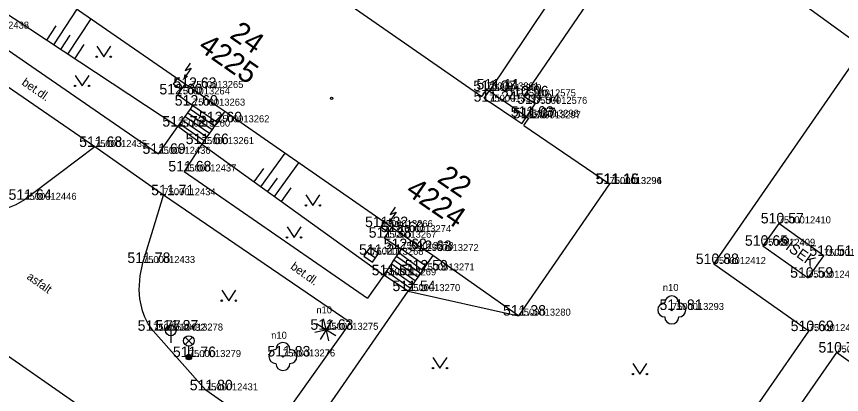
# Model space of a CAD drawing. Extents: x -669251 to -668549, y -1128351 to -1127698.
# Drawn here: x -668968.9 to -668910.1, y -1127848.1 to -1127821.2 of the extents above; entities that cross this region are included whole.
import ezdxf

# ---------------------------------------------------------------- set-up
doc = ezdxf.new("R2010")
doc.units = 0
for name, color, linetype in [('Vrstva 1', 7, 'Continuous'), ('Vrstva 10', 7, 'Continuous'), ('Vrstva 11', 7, 'Continuous'), ('Vrstva 14', 7, 'Continuous'), ('Vrstva 15', 7, 'Continuous'), ('Vrstva 2', 7, 'Continuous'), ('Vrstva 22', 7, 'Continuous'), ('Vrstva 24', 7, 'Continuous'), ('Vrstva 27', 7, 'Continuous'), ('Vrstva 3', 7, 'Continuous'), ('Vrstva 33', 7, 'Continuous'), ('Vrstva 36', 7, 'Continuous'), ('Vrstva 40', 7, 'Continuous'), ('Vrstva 42', 7, 'Continuous'), ('Vrstva 43', 7, 'Continuous'), ('Vrstva 44', 7, 'Continuous'), ('Vrstva 47', 7, 'Continuous'), ('Vrstva 5', 7, 'Continuous'), ('Vrstva 58', 7, 'Continuous'), ('Vrstva 6', 7, 'Continuous')]:
    doc.layers.add(name, color=color, linetype=linetype)

msp = doc.modelspace()

# ---------------------------------------------------------------- linework, layer by layer
at = {"layer": 'Vrstva 1'}
for p, q in [((-668956.441, -1127826.289), (-668956.441, -1127826.289)), ((-668935.386, -1127826.396), (-668935.386, -1127826.396)), ((-668935.216, -1127826.509), (-668935.216, -1127826.509)), ((-668957.405, -1127826.751), (-668957.405, -1127826.751)), ((-668932.758, -1127826.893), (-668932.758, -1127826.893)), ((-668956.313, -1127827.551), (-668956.313, -1127827.551)), ((-668935.216, -1127827.27), (-668935.216, -1127827.27)), ((-668931.948, -1127827.425), (-668931.948, -1127827.425)), ((-668954.586, -1127828.738), (-668954.586, -1127828.738)), ((-668932.545, -1127828.344), (-668932.545, -1127828.344)), ((-668932.401, -1127828.453), (-668932.401, -1127828.453)), ((-668957.386, -1127829.046), (-668957.386, -1127829.046)), ((-668963.296, -1127830.498), (-668963.296, -1127830.498)), ((-668955.684, -1127830.295), (-668955.684, -1127830.295)), ((-668958.778, -1127830.987), (-668958.778, -1127830.987)), ((-668956.943, -1127832.244), (-668956.943, -1127832.244)), ((-668926.644, -1127833.137), (-668926.644, -1127833.137)), ((-668926.634, -1127833.141), (-668926.634, -1127833.141)), ((-668958.418, -1127833.943), (-668958.418, -1127833.943)), ((-668968.324, -1127834.267), (-668968.324, -1127834.267)), ((-668942.947, -1127836.214), (-668942.947, -1127836.214)), ((-668914.595, -1127835.949), (-668914.595, -1127835.949)), ((-668942.687, -1127836.97), (-668942.687, -1127836.97)), ((-668941.641, -1127836.571), (-668941.641, -1127836.571)), ((-668915.713, -1127837.543), (-668915.713, -1127837.543)), ((-668943.612, -1127838.184), (-668943.612, -1127838.184)), ((-668941.461, -1127837.781), (-668941.461, -1127837.781)), ((-668939.683, -1127837.919), (-668939.683, -1127837.919)), ((-668911.376, -1127838.263), (-668911.376, -1127838.263)), ((-668959.878, -1127838.771), (-668959.878, -1127838.771)), ((-668919.223, -1127838.845), (-668919.223, -1127838.845)), ((-668939.974, -1127839.305), (-668939.974, -1127839.305)), ((-668942.71, -1127839.65), (-668942.71, -1127839.65)), ((-668912.502, -1127839.822), (-668912.502, -1127839.822)), ((-668940.996, -1127840.779), (-668940.996, -1127840.779)), ((-668922.209, -1127842.121), (-668922.209, -1127842.121)), ((-668933.124, -1127842.527), (-668933.124, -1127842.527)), ((-668946.828, -1127843.535), (-668946.828, -1127843.535)), ((-668959.144, -1127843.607), (-668959.144, -1127843.607)), ((-668957.892, -1127843.588), (-668957.892, -1127843.588)), ((-668912.452, -1127843.629), (-668912.452, -1127843.629)), ((-668910.488, -1127845.158), (-668910.488, -1127845.158)), ((-668956.608, -1127845.479), (-668956.608, -1127845.479)), ((-668949.905, -1127845.438), (-668949.905, -1127845.438)), ((-668955.397, -1127847.85), (-668955.397, -1127847.85))]:
    msp.add_line(p, q, dxfattribs=at)
at = {"layer": 'Vrstva 10'}
for p, q in [((-668932.758, -1127826.893), (-668923.14, -1127812.801)), ((-668923.14, -1127812.801), (-668908.555, -1127823.428)), ((-668931.066, -1127820.309), (-668935.216, -1127826.509)), ((-668971.708, -1127822.059), (-668958.778, -1127830.987)), ((-668919.223, -1127838.845), (-668908.555, -1127823.428)), ((-668963.296, -1127830.498), (-668972.971, -1127823.843)), ((-668931.948, -1127827.425), (-668932.758, -1127826.893)), ((-668932.545, -1127828.344), (-668931.948, -1127827.425)), ((-668958.778, -1127830.987), (-668957.386, -1127829.046)), ((-668958.418, -1127833.943), (-668963.296, -1127830.498)), ((-668955.684, -1127830.295), (-668956.943, -1127832.244)), ((-668956.943, -1127832.244), (-668943.872, -1127841.28)), ((-668945.109, -1127843.016), (-668958.418, -1127833.943)), ((-668914.595, -1127835.949), (-668915.713, -1127837.543)), ((-668911.376, -1127838.263), (-668914.595, -1127835.949)), ((-668915.713, -1127837.543), (-668912.502, -1127839.822)), ((-668912.502, -1127839.822), (-668911.376, -1127838.263)), ((-668912.452, -1127843.629), (-668919.223, -1127838.845)), ((-668942.71, -1127839.65), (-668943.872, -1127841.28)), ((-668976.827, -1127840.295), (-668964.044, -1127849.199)), ((-668948.985, -1127852.348), (-668940.996, -1127840.779)), ((-668945.109, -1127843.016), (-668950.824, -1127851.035)), ((-668924.792, -1127861.39), (-668912.452, -1127843.629)), ((-668910.488, -1127845.158), (-668919.049, -1127857.48)), ((-668904.857, -1127849.166), (-668910.488, -1127845.158)), ((-668950.824, -1127851.035), (-668955.397, -1127847.85))]:
    msp.add_line(p, q, dxfattribs=at)
for points in [[(-668963.296, -1127830.498), (-668965.81, -1127832.382), (-668968.324, -1127834.267), (-668968.933, -1127834.636), (-668969.524, -1127834.87), (-668970.075, -1127835.009), (-668970.575, -1127835.082), (-668971.469, -1127835.104), (-668972.137, -1127835.035), (-668972.628, -1127834.937), (-668973.332, -1127834.72), (-668973.979, -1127834.42), (-668976.23, -1127833.17), (-668978.48, -1127831.921)], [(-668955.397, -1127847.85), (-668957.27, -1127845.728), (-668959.144, -1127843.607), (-668959.505, -1127843.112), (-668959.75, -1127842.628), (-668959.914, -1127842.173), (-668960.091, -1127841.329), (-668960.138, -1127840.674), (-668960.079, -1127839.697), (-668959.878, -1127838.771), (-668959.148, -1127836.357), (-668958.418, -1127833.943)]]:
    msp.add_lwpolyline(points, dxfattribs=at)
at = {"layer": 'Vrstva 11'}
for p, q in [((-668956.877, -1127825.988), (-668957.405, -1127826.751)), ((-668957.405, -1127826.751), (-668956.313, -1127827.551)), ((-668956.5, -1127827.811), (-668956.313, -1127827.551)), ((-668956.313, -1127827.551), (-668954.586, -1127828.738)), ((-668956.873, -1127828.331), (-668956.686, -1127828.071)), ((-668956.686, -1127828.071), (-668956.5, -1127827.811)), ((-668956.686, -1127828.071), (-668954.955, -1127829.261)), ((-668956.5, -1127827.811), (-668954.77, -1127829)), ((-668954.042, -1127827.955), (-668954.586, -1127828.738)), ((-668957.386, -1127829.046), (-668957.246, -1127828.851)), ((-668957.246, -1127828.851), (-668957.059, -1127828.591)), ((-668957.246, -1127828.851), (-668955.508, -1127830.046)), ((-668957.059, -1127828.591), (-668956.873, -1127828.331)), ((-668957.059, -1127828.591), (-668955.324, -1127829.784)), ((-668956.873, -1127828.331), (-668955.139, -1127829.523)), ((-668954.586, -1127828.738), (-668954.77, -1127829)), ((-668955.684, -1127830.295), (-668957.386, -1127829.046)), ((-668954.955, -1127829.261), (-668955.139, -1127829.523)), ((-668954.77, -1127829), (-668954.955, -1127829.261)), ((-668955.508, -1127830.046), (-668955.684, -1127830.295)), ((-668955.324, -1127829.784), (-668955.508, -1127830.046)), ((-668955.139, -1127829.523), (-668955.324, -1127829.784)), ((-668942.16, -1127836.211), (-668942.687, -1127836.97)), ((-668942.687, -1127836.97), (-668941.461, -1127837.781)), ((-668941.817, -1127838.313), (-668941.639, -1127838.047)), ((-668941.639, -1127838.047), (-668941.461, -1127837.781)), ((-668939.974, -1127839.305), (-668941.639, -1127838.047)), ((-668939.749, -1127838.984), (-668941.461, -1127837.781)), ((-668939.226, -1127838.24), (-668939.749, -1127838.984)), ((-668942.35, -1127839.112), (-668942.173, -1127838.845)), ((-668942.173, -1127838.845), (-668941.995, -1127838.579)), ((-668940.48, -1127840.035), (-668942.173, -1127838.845)), ((-668941.995, -1127838.579), (-668941.817, -1127838.313)), ((-668940.298, -1127839.772), (-668941.995, -1127838.579)), ((-668940.115, -1127839.509), (-668941.817, -1127838.313)), ((-668942.71, -1127839.65), (-668942.528, -1127839.378)), ((-668942.528, -1127839.378), (-668942.35, -1127839.112)), ((-668940.845, -1127840.561), (-668942.528, -1127839.378)), ((-668940.662, -1127840.298), (-668942.35, -1127839.112)), ((-668939.974, -1127839.305), (-668940.115, -1127839.509)), ((-668939.749, -1127838.984), (-668939.974, -1127839.305)), ((-668940.996, -1127840.779), (-668942.71, -1127839.65)), ((-668940.48, -1127840.035), (-668940.662, -1127840.298)), ((-668940.298, -1127839.772), (-668940.48, -1127840.035)), ((-668940.115, -1127839.509), (-668940.298, -1127839.772)), ((-668940.845, -1127840.561), (-668940.996, -1127840.779)), ((-668940.662, -1127840.298), (-668940.845, -1127840.561))]:
    msp.add_line(p, q, dxfattribs=at)
at = {"layer": 'Vrstva 14'}
for p, q in [((-668970.571, -1127820.351), (-668957.386, -1127829.046)), ((-668955.684, -1127830.295), (-668942.71, -1127839.65)), ((-668940.996, -1127840.779), (-668933.124, -1127842.527))]:
    msp.add_line(p, q, dxfattribs=at)
at = {"layer": 'Vrstva 15'}
for p, q in [((-668966.23, -1127823.214), (-668964.556, -1127820.675)), ((-668965.228, -1127823.874), (-668963.569, -1127821.358)), ((-668966.731, -1127822.883), (-668966.059, -1127821.863)), ((-668965.729, -1127823.544), (-668965.062, -1127822.533)), ((-668964.727, -1127824.205), (-668964.066, -1127823.203)), ((-668951.474, -1127833.33), (-668949.749, -1127830.938)), ((-668950.501, -1127834.033), (-668948.763, -1127831.623)), ((-668951.961, -1127832.98), (-668951.273, -1127832.026)), ((-668950.987, -1127833.681), (-668950.295, -1127832.721)), ((-668950.014, -1127834.383), (-668949.317, -1127833.416))]:
    msp.add_line(p, q, dxfattribs=at)
at = {"layer": 'Vrstva 22'}
for p, q in [((-668946.836, -1127843.495), (-668947.008, -1127842.741)), ((-668946.394, -1127842.845), (-668946.808, -1127843.501)), ((-668947.622, -1127843.715), (-668946.868, -1127843.543)), ((-668946.862, -1127843.515), (-668947.518, -1127843.101)), ((-668946.138, -1127843.969), (-668946.794, -1127843.555)), ((-668946.788, -1127843.527), (-668946.034, -1127843.355)), ((-668946.848, -1127843.569), (-668947.262, -1127844.225)), ((-668946.82, -1127843.575), (-668946.648, -1127844.329))]:
    msp.add_line(p, q, dxfattribs=at)
for centre, radius in [((-668922.209, -1127842.121), 0.05), ((-668946.828, -1127843.535), 0.04), ((-668949.905, -1127845.438), 0.05)]:
    msp.add_circle(centre, radius, dxfattribs=at)
for centre, start, end in [((-668922.209, -1127841.621), 0, 180), ((-668922.709, -1127842.121), 90, 270), ((-668921.709, -1127842.121), 270, 90), ((-668922.209, -1127842.621), 180, 0), ((-668949.905, -1127844.938), 0, 180), ((-668950.405, -1127845.438), 90, 270), ((-668949.405, -1127845.438), 270, 90), ((-668949.905, -1127845.938), 180, 0)]:
    msp.add_arc(centre, 0.5, start, end, dxfattribs=at)
at = {"layer": 'Vrstva 24'}
for p, q in [((-668956.505, -1127824.529), (-668956.858, -1127825.046)), ((-668956.44, -1127824.877), (-668956.933, -1127825.6)), ((-668956.886, -1127825.336), (-668956.933, -1127825.6)), ((-668956.858, -1127825.046), (-668956.44, -1127824.877)), ((-668957.428, -1127825.606), (-668957.715, -1127826.021)), ((-668956.933, -1127825.6), (-668956.704, -1127825.46)), ((-668957.161, -1127826.399), (-668957.715, -1127826.021)), ((-668941.838, -1127835.14), (-668942.331, -1127835.863)), ((-668941.903, -1127834.792), (-668942.256, -1127835.309)), ((-668942.256, -1127835.309), (-668941.838, -1127835.14)), ((-668942.689, -1127835.843), (-668942.947, -1127836.214)), ((-668942.284, -1127835.599), (-668942.331, -1127835.863)), ((-668942.331, -1127835.863), (-668942.102, -1127835.723)), ((-668942.417, -1127836.582), (-668942.947, -1127836.214))]:
    msp.add_line(p, q, dxfattribs=at)
at = {"layer": 'Vrstva 27'}
for p, q in [((-668943.92, -1127837.97), (-668943.304, -1127838.398)), ((-668957.892, -1127843.213), (-668957.892, -1127844.463))]:
    msp.add_line(p, q, dxfattribs=at)
msp.add_lwpolyline([(-668944.133, -1127838.277), (-668943.517, -1127838.705), (-668943.089, -1127838.089), (-668943.705, -1127837.661)], close=True, dxfattribs=at)
msp.add_circle((-668957.892, -1127843.588), 0.375, dxfattribs=at)
at = {"layer": 'Vrstva 33'}
for p, q in [((-668956.873, -1127844.064), (-668956.343, -1127844.594)), ((-668956.873, -1127844.594), (-668956.343, -1127844.064)), ((-668956.608, -1127845.479), (-668956.608, -1127844.704))]:
    msp.add_line(p, q, dxfattribs=at)
for centre, radius in [((-668956.608, -1127844.329), 0.375), ((-668956.608, -1127845.479), 0.2), ((-668956.608, -1127845.479), 0.18), ((-668956.608, -1127845.479), 0.16), ((-668956.608, -1127845.479), 0.14), ((-668956.608, -1127845.479), 0.12), ((-668956.608, -1127845.479), 0.1), ((-668956.608, -1127845.479), 0.08), ((-668956.608, -1127845.479), 0.06), ((-668956.608, -1127845.479), 0.04), ((-668956.608, -1127845.479), 0.02)]:
    msp.add_circle(centre, radius, dxfattribs=at)
at = {"layer": 'Vrstva 36'}
for p, q in [((-668963.166, -1127823.319), (-668962.666, -1127824.069)), ((-668962.666, -1127824.069), (-668962.166, -1127823.319)), ((-668964.711, -1127825.395), (-668964.211, -1127826.145)), ((-668964.211, -1127826.145), (-668963.711, -1127825.395)), ((-668948.269, -1127833.92), (-668947.769, -1127834.67)), ((-668947.769, -1127834.67), (-668947.269, -1127833.92)), ((-668949.613, -1127836.2), (-668949.113, -1127836.95)), ((-668949.113, -1127836.95), (-668948.613, -1127836.2)), ((-668954.26, -1127840.708), (-668953.76, -1127841.458)), ((-668953.76, -1127841.458), (-668953.26, -1127840.708)), ((-668939.218, -1127845.511), (-668938.718, -1127846.261)), ((-668938.718, -1127846.261), (-668938.218, -1127845.511)), ((-668924.977, -1127845.94), (-668924.477, -1127846.69)), ((-668924.477, -1127846.69), (-668923.977, -1127845.94))]:
    msp.add_line(p, q, dxfattribs=at)
for centre in [(-668963.166, -1127824.069), (-668962.166, -1127824.069), (-668964.711, -1127826.145), (-668963.711, -1127826.145), (-668948.269, -1127834.67), (-668947.269, -1127834.67), (-668949.613, -1127836.95), (-668948.613, -1127836.95), (-668954.26, -1127841.458), (-668953.26, -1127841.458), (-668939.218, -1127846.261), (-668938.218, -1127846.261), (-668924.977, -1127846.69), (-668923.977, -1127846.69)]:
    msp.add_circle(centre, 0.05, dxfattribs=at)
at = {"layer": 'Vrstva 5'}
for p, q in [((-668968.807, -1127817.734), (-668956.877, -1127825.988)), ((-668947.532, -1127818.701), (-668935.74, -1127826.905)), ((-668956.877, -1127825.988), (-668956.441, -1127826.289)), ((-668935.74, -1127826.905), (-668935.386, -1127826.396)), ((-668935.573, -1127827.022), (-668935.216, -1127826.509)), ((-668935.386, -1127826.396), (-668935.216, -1127826.509)), ((-668932.545, -1127828.344), (-668935.216, -1127826.509)), ((-668935.573, -1127827.022), (-668935.216, -1127827.27)), ((-668954.47, -1127827.658), (-668954.042, -1127827.955)), ((-668954.042, -1127827.955), (-668942.16, -1127836.211)), ((-668932.897, -1127828.858), (-668933.251, -1127828.615)), ((-668932.897, -1127828.858), (-668932.545, -1127828.344)), ((-668932.748, -1127828.959), (-668932.401, -1127828.453)), ((-668932.545, -1127828.344), (-668932.401, -1127828.453)), ((-668932.748, -1127828.959), (-668926.644, -1127833.137)), ((-668926.644, -1127833.137), (-668933.124, -1127842.527)), ((-668942.16, -1127836.211), (-668941.641, -1127836.571)), ((-668939.226, -1127838.24), (-668939.683, -1127837.919)), ((-668933.124, -1127842.527), (-668939.226, -1127838.24))]:
    msp.add_line(p, q, dxfattribs=at)
at = {"layer": 'Vrstva 58'}
msp.add_circle((-668946.435, -1127827.026), 0.0875, dxfattribs=at)
at = {"layer": 'Vrstva 6'}
for p, q in [((-668956.441, -1127826.289), (-668954.47, -1127827.658)), ((-668933.251, -1127828.615), (-668935.216, -1127827.27)), ((-668941.641, -1127836.571), (-668939.683, -1127837.919))]:
    msp.add_line(p, q, dxfattribs=at)

# ---------------------------------------------------------------- texts
at = {"layer": 'Vrstva 2'}
for s, p in [('7500012438', (-668971.708, -1127822.059)), ('7500013265', (-668956.441, -1127826.289)), ('7500013301', (-668935.386, -1127826.396)), ('7500013264', (-668957.405, -1127826.751)), ('7500013300', (-668935.216, -1127826.509)), ('7500012575', (-668932.758, -1127826.893)), ('7500013263', (-668956.313, -1127827.551)), ('7500013299', (-668935.216, -1127827.27)), ('7500012576', (-668931.948, -1127827.425)), ('7500013262', (-668954.586, -1127828.738)), ('7500013298', (-668932.545, -1127828.344)), ('7500013297', (-668932.401, -1127828.453)), ('7500013260', (-668957.386, -1127829.046)), ('7500012435', (-668963.296, -1127830.498)), ('7500013261', (-668955.684, -1127830.295)), ('7500012436', (-668958.778, -1127830.987)), ('7500012437', (-668956.943, -1127832.244)), ('7500013294', (-668926.644, -1127833.137)), ('7500013296', (-668926.634, -1127833.141)), ('7500012434', (-668958.418, -1127833.943)), ('7500012446', (-668968.324, -1127834.267)), ('7500013266', (-668942.947, -1127836.214)), ('7500012410', (-668914.595, -1127835.949)), ('7500013267', (-668942.687, -1127836.97)), ('7500013274', (-668941.641, -1127836.571)), ('7500012409', (-668915.713, -1127837.543)), ('7500013268', (-668943.612, -1127838.184)), ('7500013273', (-668941.461, -1127837.781)), ('7500013272', (-668939.683, -1127837.919)), ('7500012433', (-668959.878, -1127838.771)), ('7500012411', (-668911.376, -1127838.263)), ('7500013271', (-668939.974, -1127839.305)), ('7500012412', (-668919.223, -1127838.845)), ('7500013269', (-668942.71, -1127839.65)), ('7500012408', (-668912.502, -1127839.822)), ('7500013270', (-668940.996, -1127840.779)), ('7500013293', (-668922.209, -1127842.121)), ('7500013280', (-668933.124, -1127842.527)), ('7500012432', (-668959.144, -1127843.607)), ('7500013278', (-668957.892, -1127843.588)), ('7500013275', (-668946.828, -1127843.535)), ('7500012407', (-668912.452, -1127843.629)), ('7500012405', (-668910.488, -1127845.158)), ('7500013279', (-668956.608, -1127845.479)), ('7500013276', (-668949.905, -1127845.438)), ('7500012431', (-668955.397, -1127847.85))]:
    msp.add_text(s, height=0.5, dxfattribs=at).set_placement(p)
at = {"layer": 'Vrstva 3'}
for s, p in [('512.63 ', (-668957.707, -1127826.289)), ('511.07 ', (-668936.348, -1127826.509)), ('511.11 ', (-668936.118, -1127826.396)), ('512.60 ', (-668958.706, -1127826.751)), ('511.24 ', (-668936.326, -1127827.27)), ('510.96 ', (-668934.056, -1127826.893)), ('512.60 ', (-668957.614, -1127827.551)), ('510.94 ', (-668933.224, -1127827.425)), ('511.03 ', (-668933.677, -1127828.344)), ('511.07 ', (-668933.533, -1127828.453)), ('511.72 ', (-668958.496, -1127829.046)), ('512.60 ', (-668955.887, -1127828.738)), ('511.68 ', (-668964.42, -1127830.498)), ('511.66 ', (-668956.831, -1127830.295)), ('511.69 ', (-668959.905, -1127830.987)), ('511.68 ', (-668958.067, -1127832.244)), ('511.16 ', (-668927.636, -1127833.137)), ('511.15 ', (-668927.602, -1127833.141)), ('511.64 ', (-668969.448, -1127834.267)), ('511.71 ', (-668959.292, -1127833.943)), ('510.57 ', (-668915.869, -1127835.949)), ('511.32 ', (-668944.057, -1127836.214)), ('512.60 ', (-668942.942, -1127836.571)), ('511.38 ', (-668943.797, -1127836.97)), ('512.62 ', (-668942.727, -1127837.781)), ('510.65 ', (-668917, -1127837.543)), ('511.21 ', (-668944.486, -1127838.184)), ('512.63 ', (-668940.949, -1127837.919)), ('510.51 ', (-668912.413, -1127838.263)), ('511.78 ', (-668960.988, -1127838.771)), ('510.88 ', (-668920.497, -1127838.845)), ('512.59 ', (-668941.229, -1127839.305)), ('511.51 ', (-668943.584, -1127839.65)), ('510.59 ', (-668913.778, -1127839.822)), ('511.54 ', (-668942.106, -1127840.779)), ('511.38 ', (-668934.234, -1127842.527)), ('511.81 ', (-668923.083, -1127842.121)), ('511.77 ', (-668960.254, -1127843.607)), ('511.87 ', (-668959.002, -1127843.588)), ('511.63 ', (-668947.952, -1127843.535)), ('510.69 ', (-668913.742, -1127843.629)), ('511.76 ', (-668957.741, -1127845.479)), ('511.83 ', (-668951.015, -1127845.438)), ('510.73 ', (-668911.762, -1127845.158)), ('511.80 ', (-668956.543, -1127847.85))]:
    msp.add_text(s, height=0.75, dxfattribs=at).set_placement(p)
at = {"layer": 'Vrstva 40'}
for s, rotation, p in [('bet.dl.', 325.47766, (-668968.563, -1127826.026)), ('bet.dl.', 324.30659, (-668949.414, -1127839.141)), ('asfalt', 324.76904, (-668968.2, -1127839.867))]:
    msp.add_text(s, height=0.6, rotation=rotation, dxfattribs=at).set_placement(p)
at = {"layer": 'Vrstva 42'}
msp.add_text('PÍSEK', height=0.75, rotation=324.62757, dxfattribs=at).set_placement((-668914.703, -1127837.364))
at = {"layer": 'Vrstva 43'}
for s, rotation, p in [('4225', 325.21114, (-668956.019, -1127823.538)), ('4224', 325.45424, (-668941.242, -1127833.811))]:
    msp.add_text(s, height=1.5, rotation=rotation, dxfattribs=at).set_placement(p)
at = {"layer": 'Vrstva 44'}
for s, rotation, p in [('24', 325.21114, (-668953.773, -1127822.664)), ('22', 325.45424, (-668938.999, -1127832.926))]:
    msp.add_text(s, height=1.5, rotation=rotation, dxfattribs=at).set_placement(p)
at = {"layer": 'Vrstva 47'}
for p in [(-668922.846, -1127840.765), (-668947.524, -1127842.363), (-668950.742, -1127844.174)]:
    msp.add_text('n10', height=0.5, dxfattribs=at).set_placement(p)

doc.saveas('drawing.dxf')
